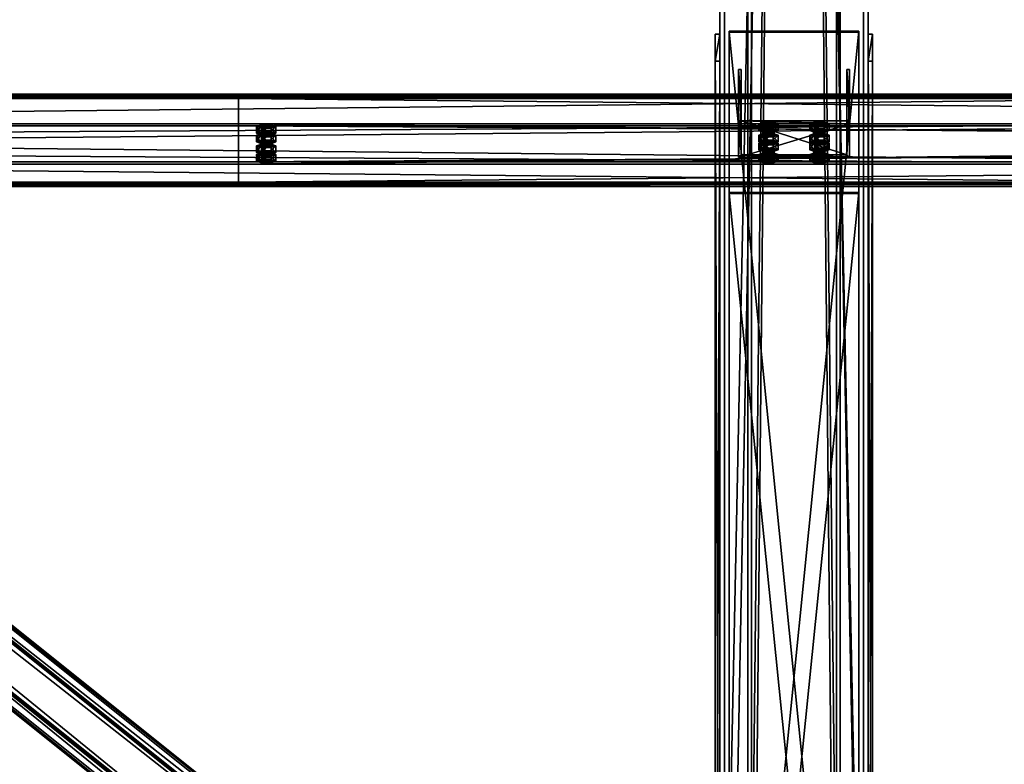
# Model space of a CAD drawing. Header units: millimetres. Extents: x -333 to 67333, y -930 to 39730.
# Tile 300 of 656: x 15864 to 16927, y 789 to 1593. Entities that reach past the tile are written whole.
import ezdxf

# ---------------------------------------------------------------- set-up
doc = ezdxf.new("R2010")
doc.units = ezdxf.units.MM
for name, color, linetype in [('13', 7, 'Continuous'), ('5', 7, 'Continuous'), ('6', 7, 'Continuous'), ('7', 7, 'Continuous'), ('8', 7, 'Continuous'), ('95', 7, 'Continuous')]:
    doc.layers.add(name, color=color, linetype=linetype)

msp = doc.modelspace()

# ---------------------------------------------------------------- meshes
at = {"layer": '13', "color": 30}
mesh = msp.add_polyface(dxfattribs=at)
corners = [(17300, 1509.5, 3753.1), (17300, 1437.1, 3737.8), (10500, 1437.1, 3737.8), (10500, 1509.5, 3753.1), (17300, 1478.3, 3544.1), (10500, 1478.3, 3544.1), (17300, 1417.6, 3531.2), (10500, 1417.6, 3531.2), (17300, 1414.9, 3543.9), (10500, 1414.9, 3543.9), (17300, 1413, 3543.5), (10500, 1413, 3543.5), (17300, 1416.1, 3528.8), (10500, 1416.1, 3528.8), (17300, 1480.7, 3542.5), (10500, 1480.7, 3542.5), (17300, 1439.5, 3736.2), (10500, 1439.5, 3736.2), (17300, 1508, 3750.8), (10500, 1508, 3750.8), (17300, 1510.7, 3738.1), (10500, 1510.7, 3738.1), (17300, 1512.6, 3738.5), (10500, 1512.6, 3738.5)]
mesh.append_faces([[corners[k] for k in face] for face in [(0, 2, 3, 3), (1, 5, 2, 2), (4, 7, 5, 5), (6, 9, 7, 7), (8, 11, 9, 9), (10, 13, 11, 11), (12, 15, 13, 13), (14, 17, 15, 15), (16, 19, 17, 17), (18, 21, 19, 19), (20, 23, 21, 21), (22, 3, 23, 23), (8, 12, 10, 10), (20, 0, 22, 22), (3, 21, 23, 23), (11, 7, 9, 9)]], dxfattribs={"vtx0": -1, "color": 30})
mesh.append_faces([[corners[k] for k in face] for face in [(1, 16, 4, 4), (16, 0, 18, 18), (18, 0, 20, 20), (14, 4, 16, 16), (21, 3, 19, 19), (2, 19, 3, 3), (19, 2, 17, 17), (15, 5, 13, 13), (13, 7, 11, 11)]], dxfattribs={"vtx0": -1, "vtx1": -1, "color": 30})
mesh.append_faces([[corners[k] for k in face] for face in [(12, 8, 6, 6), (16, 1, 0, 0), (6, 14, 12, 12), (14, 6, 4, 4), (17, 2, 5, 5), (5, 15, 17, 17), (13, 5, 7, 7)]], dxfattribs={"vtx0": -1, "vtx2": -1, "vtx3": -1, "color": 30})
mesh.append_faces([[corners[k] for k in face] for face in [(0, 1, 2, 2), (1, 4, 5, 5), (4, 6, 7, 7), (6, 8, 9, 9), (8, 10, 11, 11), (10, 12, 13, 13), (12, 14, 15, 15), (14, 16, 17, 17), (16, 18, 19, 19), (18, 20, 21, 21), (20, 22, 23, 23), (22, 0, 3, 3)]], dxfattribs={"vtx2": -1, "vtx3": -1, "color": 30})
mesh = msp.add_polyface(dxfattribs=at)
corners = [(22900, 1509.5, 3753.1), (22900, 1437.1, 3737.8), (16100, 1437.1, 3737.8), (16100, 1509.5, 3753.1), (22900, 1478.3, 3544.1), (16100, 1478.3, 3544.1), (22900, 1417.6, 3531.2), (16100, 1417.6, 3531.2), (22900, 1414.9, 3543.9), (16100, 1414.9, 3543.9), (22900, 1413, 3543.5), (16100, 1413, 3543.5), (22900, 1416.1, 3528.8), (16100, 1416.1, 3528.8), (22900, 1480.7, 3542.5), (16100, 1480.7, 3542.5), (22900, 1439.5, 3736.2), (16100, 1439.5, 3736.2), (22900, 1508, 3750.8), (16100, 1508, 3750.8), (22900, 1510.7, 3738.1), (16100, 1510.7, 3738.1), (22900, 1512.6, 3738.5), (16100, 1512.6, 3738.5)]
mesh.append_faces([[corners[k] for k in face] for face in [(0, 2, 3, 3), (1, 5, 2, 2), (4, 7, 5, 5), (6, 9, 7, 7), (8, 11, 9, 9), (10, 13, 11, 11), (12, 15, 13, 13), (14, 17, 15, 15), (16, 19, 17, 17), (18, 21, 19, 19), (20, 23, 21, 21), (22, 3, 23, 23), (8, 12, 10, 10), (20, 0, 22, 22), (3, 21, 23, 23), (11, 7, 9, 9)]], dxfattribs={"vtx0": -1, "color": 30})
mesh.append_faces([[corners[k] for k in face] for face in [(1, 16, 4, 4), (16, 0, 18, 18), (18, 0, 20, 20), (14, 4, 16, 16), (21, 3, 19, 19), (2, 19, 3, 3), (19, 2, 17, 17), (15, 5, 13, 13), (13, 7, 11, 11)]], dxfattribs={"vtx0": -1, "vtx1": -1, "color": 30})
mesh.append_faces([[corners[k] for k in face] for face in [(12, 8, 6, 6), (16, 1, 0, 0), (6, 14, 12, 12), (14, 6, 4, 4), (17, 2, 5, 5), (5, 15, 17, 17), (13, 5, 7, 7)]], dxfattribs={"vtx0": -1, "vtx2": -1, "vtx3": -1, "color": 30})
mesh.append_faces([[corners[k] for k in face] for face in [(0, 1, 2, 2), (1, 4, 5, 5), (4, 6, 7, 7), (6, 8, 9, 9), (8, 10, 11, 11), (10, 12, 13, 13), (12, 14, 15, 15), (14, 16, 17, 17), (16, 18, 19, 19), (18, 20, 21, 21), (20, 22, 23, 23), (22, 0, 3, 3)]], dxfattribs={"vtx2": -1, "vtx3": -1, "color": 30})
at = {"layer": '5', "color": 131}
mesh = msp.add_polyface(dxfattribs=at)
corners = [(16746, 185.3, 2984), (16654, 185.3, 2984), (16654, 9385, 2984), (16746, 9385, 2984), (16654, 185.3, 3076), (16654, 9385, 3076), (16746, 185.3, 3076), (16746, 9385, 3076), (16750, 185.3, 2980), (16750, 185.3, 3080), (16750, 9385, 3080), (16750, 9385, 2980), (16650, 185.3, 3080), (16650, 9385, 3080), (16650, 185.3, 2980), (16650, 9385, 2980)]
mesh.append_faces([[corners[k] for k in face] for face in [(0, 2, 3, 3), (1, 5, 2, 2), (4, 7, 5, 5), (6, 3, 7, 7), (8, 10, 11, 11), (9, 13, 10, 10), (12, 15, 13, 13), (14, 11, 15, 15)]], dxfattribs={"vtx0": -1, "color": 131})
mesh.append_faces([[corners[k] for k in face] for face in [(9, 6, 12, 12), (6, 8, 0, 0), (0, 8, 1, 1), (12, 4, 14, 14), (4, 12, 6, 6), (14, 1, 8, 8), (11, 3, 15, 15), (3, 10, 7, 7), (7, 10, 5, 5), (15, 2, 13, 13), (2, 15, 3, 3), (13, 5, 10, 10)]], dxfattribs={"vtx0": -1, "vtx1": -1, "color": 131})
mesh.append_faces([[corners[k] for k in face] for face in [(6, 9, 8, 8), (14, 4, 1, 1), (3, 11, 10, 10), (13, 2, 5, 5)]], dxfattribs={"vtx0": -1, "vtx2": -1, "vtx3": -1, "color": 131})
mesh.append_faces([[corners[k] for k in face] for face in [(0, 1, 2, 2), (1, 4, 5, 5), (4, 6, 7, 7), (6, 0, 3, 3), (8, 9, 10, 10), (9, 12, 13, 13), (12, 14, 15, 15), (14, 8, 11, 11)]], dxfattribs={"vtx2": -1, "vtx3": -1, "color": 131})
at = {"layer": '6', "color": 2}
mesh = msp.add_polyface(dxfattribs=at)
corners = [(16625, 7914.8, 4751.7), (16775, 7914.8, 4751.7), (16775, 175.3, 3106.7), (16625, 175.3, 3106.7), (16775, 7883.6, 4898.4), (16775, 25.3, 3228.1), (16625, 7883.6, 4898.4), (16625, 25.3, 3228.1), (16620, 7915.8, 4746.8), (16620, 7882.6, 4903.3), (16620, 20.3, 3232.2), (16620, 180.3, 3102.6), (16780, 7882.6, 4903.3), (16780, 20.3, 3232.2), (16780, 7915.8, 4746.8), (16780, 180.3, 3102.6)]
mesh.append_faces([[corners[k] for k in face] for face in [(0, 2, 3, 3), (1, 5, 2, 2), (4, 7, 5, 5), (6, 3, 7, 7), (8, 10, 11, 11), (9, 13, 10, 10), (12, 15, 13, 13), (14, 11, 15, 15)]], dxfattribs={"vtx0": -1, "color": 2})
mesh.append_faces([[corners[k] for k in face] for face in [(9, 6, 12, 12), (6, 8, 0, 0), (0, 8, 1, 1), (12, 4, 14, 14), (4, 12, 6, 6), (14, 1, 8, 8), (11, 3, 15, 15), (3, 10, 7, 7), (7, 10, 5, 5), (15, 2, 13, 13), (2, 15, 3, 3), (13, 5, 10, 10)]], dxfattribs={"vtx0": -1, "vtx1": -1, "color": 2})
mesh.append_faces([[corners[k] for k in face] for face in [(6, 9, 8, 8), (14, 4, 1, 1), (3, 11, 10, 10), (13, 2, 5, 5)]], dxfattribs={"vtx0": -1, "vtx2": -1, "vtx3": -1, "color": 2})
mesh.append_faces([[corners[k] for k in face] for face in [(0, 1, 2, 2), (1, 4, 5, 5), (4, 6, 7, 7), (6, 0, 3, 3), (8, 9, 10, 10), (9, 12, 13, 13), (12, 14, 15, 15), (14, 8, 11, 11)]], dxfattribs={"vtx2": -1, "vtx3": -1, "color": 2})
at = {"layer": '7', "color": 6}
mesh = msp.add_polyface(dxfattribs=at)
corners = [(16620, 1548.3, 3546.7), (16620, 30.3, 3224.1), (16615, 30.3, 3224.1), (16615, 1548.3, 3546.7), (16620, 30.3, 2985), (16615, 30.3, 2985), (16620, 170.3, 2985), (16615, 170.3, 2985), (16620, 170.3, 3102.6), (16615, 170.3, 3102.6), (16620, 178.2, 3112.4), (16615, 178.2, 3112.4), (16620, 1577.4, 3409.8), (16615, 1577.4, 3409.8)]
mesh.append_faces([[corners[k] for k in face] for face in [(0, 2, 3, 3), (1, 5, 2, 2), (4, 7, 5, 5), (6, 9, 7, 7), (8, 11, 9, 9), (10, 13, 11, 11), (12, 3, 13, 13), (1, 6, 4, 4), (10, 0, 12, 12), (3, 11, 13, 13), (7, 2, 5, 5)]], dxfattribs={"vtx0": -1, "color": 6})
mesh.append_faces([[corners[k] for k in face] for face in [(6, 1, 8, 8), (8, 1, 10, 10), (11, 2, 9, 9), (9, 2, 7, 7)]], dxfattribs={"vtx0": -1, "vtx1": -1, "color": 6})
mesh.append_faces([[corners[k] for k in face] for face in [(10, 1, 0, 0), (11, 3, 2, 2)]], dxfattribs={"vtx0": -1, "vtx2": -1, "vtx3": -1, "color": 6})
mesh.append_faces([[corners[k] for k in face] for face in [(0, 1, 2, 2), (1, 4, 5, 5), (4, 6, 7, 7), (6, 8, 9, 9), (8, 10, 11, 11), (10, 12, 13, 13), (12, 0, 3, 3)]], dxfattribs={"vtx2": -1, "vtx3": -1, "color": 6})
mesh = msp.add_polyface(dxfattribs=at)
corners = [(16770, 184.3, 3103.4), (16630, 184.3, 3103.4), (16630, 1579.5, 3400), (16770, 1579.5, 3400), (16630, 185.3, 3098.6), (16630, 1580.5, 3395.1), (16770, 185.3, 3098.6), (16770, 1580.5, 3395.1)]
mesh.append_faces([[corners[k] for k in face] for face in [(0, 2, 3, 3), (1, 5, 2, 2), (4, 7, 5, 5), (6, 3, 7, 7), (1, 6, 4, 4), (3, 5, 7, 7)]], dxfattribs={"vtx0": -1, "color": 6})
mesh.append_faces([[corners[k] for k in face] for face in [(0, 1, 2, 2), (1, 4, 5, 5), (4, 6, 7, 7), (6, 0, 3, 3), (1, 0, 6, 6), (3, 2, 5, 5)]], dxfattribs={"vtx2": -1, "vtx3": -1, "color": 6})
mesh = msp.add_polyface(dxfattribs=at)
corners = [(16785, 1548.3, 3546.7), (16785, 30.3, 3224.1), (16780, 30.3, 3224.1), (16780, 1548.3, 3546.7), (16785, 30.3, 2985), (16780, 30.3, 2985), (16785, 170.3, 2985), (16780, 170.3, 2985), (16785, 170.3, 3102.6), (16780, 170.3, 3102.6), (16785, 178.2, 3112.4), (16780, 178.2, 3112.4), (16785, 1577.4, 3409.8), (16780, 1577.4, 3409.8)]
mesh.append_faces([[corners[k] for k in face] for face in [(0, 2, 3, 3), (1, 5, 2, 2), (4, 7, 5, 5), (6, 9, 7, 7), (8, 11, 9, 9), (10, 13, 11, 11), (12, 3, 13, 13), (1, 6, 4, 4), (10, 0, 12, 12), (3, 11, 13, 13), (7, 2, 5, 5)]], dxfattribs={"vtx0": -1, "color": 6})
mesh.append_faces([[corners[k] for k in face] for face in [(6, 1, 8, 8), (8, 1, 10, 10), (11, 2, 9, 9), (9, 2, 7, 7)]], dxfattribs={"vtx0": -1, "vtx1": -1, "color": 6})
mesh.append_faces([[corners[k] for k in face] for face in [(10, 1, 0, 0), (11, 3, 2, 2)]], dxfattribs={"vtx0": -1, "vtx2": -1, "vtx3": -1, "color": 6})
mesh.append_faces([[corners[k] for k in face] for face in [(0, 1, 2, 2), (1, 4, 5, 5), (4, 6, 7, 7), (6, 8, 9, 9), (8, 10, 11, 11), (10, 12, 13, 13), (12, 0, 3, 3)]], dxfattribs={"vtx2": -1, "vtx3": -1, "color": 6})
mesh = msp.add_polyface(dxfattribs=at)
corners = [(16640, 1444.3, 3713.7), (16760, 1444.3, 3713.7), (16760, 1480.7, 3542.5), (16640, 1480.7, 3542.5), (16760, 1503, 3726.2), (16760, 1539.3, 3555), (16757, 1503, 3726.2), (16757, 1539.3, 3555), (16757, 1447.2, 3714.3), (16757, 1483.6, 3543.2), (16643, 1447.2, 3714.3), (16643, 1483.6, 3543.2), (16643, 1503, 3726.2), (16643, 1539.3, 3555), (16640, 1503, 3726.2), (16640, 1539.3, 3555)]
mesh.append_faces([[corners[k] for k in face] for face in [(0, 2, 3, 3), (1, 5, 2, 2), (4, 7, 5, 5), (6, 9, 7, 7), (8, 11, 9, 9), (10, 13, 11, 11), (12, 15, 13, 13), (14, 3, 15, 15), (12, 0, 14, 14), (7, 2, 5, 5)]], dxfattribs={"vtx0": -1, "color": 6})
mesh.append_faces([[corners[k] for k in face] for face in [(1, 8, 4, 4), (8, 0, 10, 10), (10, 0, 12, 12), (3, 11, 15, 15), (11, 2, 9, 9), (9, 2, 7, 7)]], dxfattribs={"vtx0": -1, "vtx1": -1, "color": 6})
mesh.append_faces([[corners[k] for k in face] for face in [(8, 1, 0, 0), (11, 3, 2, 2)]], dxfattribs={"vtx0": -1, "vtx2": -1, "vtx3": -1, "color": 6})
mesh.append_faces([[corners[k] for k in face] for face in [(6, 4, 8, 8), (13, 15, 11, 11)]], dxfattribs={"vtx1": -1, "color": 6})
mesh.append_faces([[corners[k] for k in face] for face in [(0, 1, 2, 2), (1, 4, 5, 5), (4, 6, 7, 7), (6, 8, 9, 9), (8, 10, 11, 11), (10, 12, 13, 13), (12, 14, 15, 15), (14, 0, 3, 3)]], dxfattribs={"vtx2": -1, "vtx3": -1, "color": 6})
mesh = msp.add_polyface(dxfattribs=at)
corners = [(16770, 19.3, 3237.1), (16630, 19.3, 3237.1), (16630, 1405.3, 3531.7), (16770, 1405.3, 3531.7), (16630, 20.3, 3232.2), (16630, 1406.3, 3526.8), (16770, 20.3, 3232.2), (16770, 1406.3, 3526.8)]
mesh.append_faces([[corners[k] for k in face] for face in [(0, 2, 3, 3), (1, 5, 2, 2), (4, 7, 5, 5), (6, 3, 7, 7), (1, 6, 4, 4), (3, 5, 7, 7)]], dxfattribs={"vtx0": -1, "color": 6})
mesh.append_faces([[corners[k] for k in face] for face in [(0, 1, 2, 2), (1, 4, 5, 5), (4, 6, 7, 7), (6, 0, 3, 3), (1, 0, 6, 6), (3, 2, 5, 5)]], dxfattribs={"vtx2": -1, "vtx3": -1, "color": 6})
at = {"layer": '8', "color": 253}
mesh = msp.add_polyface(dxfattribs=at)
corners = [(16527.9, 397.1, 3192.6), (16493.8, 356.2, 3183.9), (11406.7, 4423.3, 4048.4), (11440.9, 4464.2, 4057.1), (16493.8, 340.8, 3256.3), (11406.7, 4407.9, 4120.8), (16527.9, 381.7, 3265), (11440.9, 4448.8, 4129.5), (16529.8, 399.9, 3190.2), (16529.8, 383.3, 3268.4), (11442.8, 4450.5, 4132.9), (11442.8, 4467.1, 4054.7), (16491.9, 337.9, 3258.8), (11404.8, 4405, 4123.2), (16491.9, 354.5, 3180.5), (11404.8, 4421.6, 4045)]
mesh.append_faces([[corners[k] for k in face] for face in [(0, 2, 3, 3), (1, 5, 2, 2), (4, 7, 5, 5), (6, 3, 7, 7), (8, 10, 11, 11), (9, 13, 10, 10), (12, 15, 13, 13), (14, 11, 15, 15)]], dxfattribs={"vtx0": -1, "color": 253})
mesh.append_faces([[corners[k] for k in face] for face in [(9, 6, 12, 12), (6, 8, 0, 0), (0, 8, 1, 1), (12, 4, 14, 14), (4, 12, 6, 6), (14, 1, 8, 8), (3, 10, 7, 7), (7, 10, 5, 5), (15, 2, 13, 13)]], dxfattribs={"vtx0": -1, "vtx1": -1, "color": 253})
mesh.append_faces([[corners[k] for k in face] for face in [(6, 9, 8, 8), (14, 4, 1, 1), (11, 3, 2, 2), (3, 11, 10, 10), (5, 10, 13, 13), (2, 15, 11, 11), (13, 2, 5, 5)]], dxfattribs={"vtx0": -1, "vtx2": -1, "vtx3": -1, "color": 253})
mesh.append_faces([[corners[k] for k in face] for face in [(0, 1, 2, 2), (1, 4, 5, 5), (4, 6, 7, 7), (6, 0, 3, 3), (8, 9, 10, 10), (9, 12, 13, 13), (12, 14, 15, 15), (14, 8, 11, 11)]], dxfattribs={"vtx2": -1, "vtx3": -1, "color": 253})
mesh = msp.add_polyface(dxfattribs=at)
corners = [(16906.2, 356.2, 3183.9), (16872.1, 397.1, 3192.6), (21959.1, 4464.2, 4057.1), (21993.3, 4423.3, 4048.4), (16872.1, 381.7, 3265), (21959.1, 4448.8, 4129.5), (16906.2, 340.8, 3256.3), (21993.3, 4407.9, 4120.8), (16908.1, 354.5, 3180.5), (16908.1, 337.9, 3258.8), (21995.2, 4405, 4123.2), (21995.2, 4421.6, 4045), (16870.2, 383.3, 3268.4), (21957.2, 4450.5, 4132.9), (16870.2, 399.9, 3190.2), (21957.2, 4467.1, 4054.7)]
mesh.append_faces([[corners[k] for k in face] for face in [(0, 2, 3, 3), (1, 5, 2, 2), (4, 7, 5, 5), (6, 3, 7, 7), (8, 10, 11, 11), (9, 13, 10, 10), (12, 15, 13, 13), (14, 11, 15, 15)]], dxfattribs={"vtx0": -1, "color": 253})
mesh.append_faces([[corners[k] for k in face] for face in [(6, 8, 0, 0), (0, 8, 1, 1), (12, 4, 14, 14), (11, 3, 15, 15), (3, 10, 7, 7), (7, 10, 5, 5), (15, 2, 13, 13), (2, 15, 3, 3), (13, 5, 10, 10)]], dxfattribs={"vtx0": -1, "vtx1": -1, "color": 253})
mesh.append_faces([[corners[k] for k in face] for face in [(9, 6, 4, 4), (6, 9, 8, 8), (1, 8, 14, 14), (4, 12, 9, 9), (14, 4, 1, 1), (3, 11, 10, 10), (13, 2, 5, 5)]], dxfattribs={"vtx0": -1, "vtx2": -1, "vtx3": -1, "color": 253})
mesh.append_faces([[corners[k] for k in face] for face in [(0, 1, 2, 2), (1, 4, 5, 5), (4, 6, 7, 7), (6, 0, 3, 3), (8, 9, 10, 10), (9, 12, 13, 13), (12, 14, 15, 15), (14, 8, 11, 11)]], dxfattribs={"vtx2": -1, "vtx3": -1, "color": 253})
at = {"layer": '95', "color": 20}
mesh = msp.add_polyface(dxfattribs=at)
corners = [(16124, 1447.5, 3688.8), (16124.8, 1448.1, 3685.9), (16124.8, 1450.1, 3686.3), (16124, 1449.5, 3689.3), (16127, 1448.6, 3683.8), (16127, 1450.5, 3684.2), (16130, 1448.8, 3683), (16130, 1450.7, 3683.4), (16133, 1448.6, 3683.8), (16133, 1450.5, 3684.2), (16135.2, 1448.1, 3685.9), (16135.2, 1450.1, 3686.3), (16136, 1447.5, 3688.8), (16136, 1449.5, 3689.3), (16135.2, 1446.9, 3691.8), (16135.2, 1448.8, 3692.2), (16133, 1446.4, 3693.9), (16133, 1448.4, 3694.3), (16130, 1446.3, 3694.7), (16130, 1448.2, 3695.1), (16127, 1446.4, 3693.9), (16127, 1448.4, 3694.3), (16124.8, 1446.9, 3691.8), (16124.8, 1448.8, 3692.2), (16119.6, 1449.5, 3689.3), (16124.8, 1451.3, 3680.5), (16124.8, 1458.7, 3682), (16119.6, 1456.8, 3690.8), (16135.2, 1451.3, 3680.5), (16135.2, 1458.7, 3682), (16140.4, 1449.5, 3689.3), (16140.4, 1456.8, 3690.8), (16135.2, 1447.6, 3698.1), (16135.2, 1454.9, 3699.6), (16124.8, 1447.6, 3698.1), (16124.8, 1454.9, 3699.6), (16119.6, 1440.2, 3687.3), (16124.8, 1442, 3678.5), (16124.8, 1449.4, 3680), (16119.6, 1447.5, 3688.8), (16135.2, 1442, 3678.5), (16135.2, 1449.4, 3680), (16140.4, 1440.2, 3687.3), (16140.4, 1447.5, 3688.8), (16135.2, 1438.3, 3696.1), (16135.2, 1445.6, 3697.7), (16124.8, 1438.3, 3696.1), (16124.8, 1445.6, 3697.7), (16124, 1468.3, 3591), (16124.8, 1468.9, 3588.1), (16124.8, 1470.9, 3588.5), (16124, 1470.3, 3591.4), (16127, 1469.4, 3585.9), (16127, 1471.3, 3586.4), (16130, 1469.5, 3585.2), (16130, 1471.5, 3585.6), (16133, 1469.4, 3585.9), (16133, 1471.3, 3586.4), (16135.2, 1468.9, 3588.1), (16135.2, 1470.9, 3588.5), (16136, 1468.3, 3591), (16136, 1470.3, 3591.4), (16135.2, 1467.7, 3594), (16135.2, 1469.6, 3594.4), (16133, 1467.2, 3596.1), (16133, 1469.2, 3596.5), (16130, 1467.1, 3596.9), (16130, 1469, 3597.3), (16127, 1467.2, 3596.1), (16127, 1469.2, 3596.5), (16124.8, 1467.7, 3594), (16124.8, 1469.6, 3594.4), (16119.6, 1470.3, 3591.4), (16124.8, 1472.1, 3582.6), (16124.8, 1479.5, 3584.2), (16119.6, 1477.6, 3593), (16135.2, 1472.1, 3582.6), (16135.2, 1479.5, 3584.2), (16140.4, 1470.3, 3591.4), (16140.4, 1477.6, 3593), (16135.2, 1468.4, 3600.3), (16135.2, 1475.7, 3601.8), (16124.8, 1468.4, 3600.3), (16124.8, 1475.7, 3601.8), (16119.6, 1461, 3589.5), (16124.8, 1462.8, 3580.7), (16124.8, 1470.2, 3582.2), (16119.6, 1468.3, 3591), (16135.2, 1462.8, 3580.7), (16135.2, 1470.2, 3582.2), (16140.4, 1461, 3589.5), (16140.4, 1468.3, 3591), (16135.2, 1459.1, 3598.3), (16135.2, 1466.4, 3599.8), (16124.8, 1459.1, 3598.3), (16124.8, 1466.4, 3599.8)]
mesh.append_faces([[corners[k] for k in face] for face in [(0, 2, 3, 3), (1, 5, 2, 2), (4, 7, 5, 5), (6, 9, 7, 7), (8, 11, 9, 9), (10, 13, 11, 11), (12, 15, 13, 13), (14, 17, 15, 15), (16, 19, 17, 17), (18, 21, 19, 19), (20, 23, 21, 21), (22, 3, 23, 23), (6, 10, 8, 8), (18, 22, 20, 20), (23, 19, 21, 21), (11, 7, 9, 9), (24, 26, 27, 27), (25, 29, 26, 26), (28, 31, 29, 29), (30, 33, 31, 31), (32, 35, 33, 33), (34, 27, 35, 35), (25, 30, 28, 28), (32, 24, 34, 34), (27, 33, 35, 35), (31, 26, 29, 29), (36, 38, 39, 39), (37, 41, 38, 38), (40, 43, 41, 41), (42, 45, 43, 43), (44, 47, 45, 45), (46, 39, 47, 47), (37, 42, 40, 40), (44, 36, 46, 46), (39, 45, 47, 47), (43, 38, 41, 41), (48, 50, 51, 51), (49, 53, 50, 50), (52, 55, 53, 53), (54, 57, 55, 55), (56, 59, 57, 57), (58, 61, 59, 59), (60, 63, 61, 61), (62, 65, 63, 63), (64, 67, 65, 65), (66, 69, 67, 67), (68, 71, 69, 69), (70, 51, 71, 71), (54, 58, 56, 56), (66, 70, 68, 68), (71, 67, 69, 69), (59, 55, 57, 57), (72, 74, 75, 75), (73, 77, 74, 74), (76, 79, 77, 77), (78, 81, 79, 79), (80, 83, 81, 81), (82, 75, 83, 83), (73, 78, 76, 76), (80, 72, 82, 82), (75, 81, 83, 83), (79, 74, 77, 77), (84, 86, 87, 87), (85, 89, 86, 86), (88, 91, 89, 89), (90, 93, 91, 91), (92, 95, 93, 93), (94, 87, 95, 95), (85, 90, 88, 88), (92, 84, 94, 94), (87, 93, 95, 95), (91, 86, 89, 89)]], dxfattribs={"vtx0": -1, "color": 20})
mesh.append_faces([[corners[k] for k in face] for face in [(10, 4, 12, 12), (12, 1, 14, 14), (14, 0, 16, 16), (16, 22, 18, 18), (19, 23, 17, 17), (17, 3, 15, 15), (15, 2, 13, 13), (13, 5, 11, 11), (30, 24, 32, 32), (33, 27, 31, 31), (42, 36, 44, 44), (45, 39, 43, 43), (58, 52, 60, 60), (60, 49, 62, 62), (62, 48, 64, 64), (64, 70, 66, 66), (67, 71, 65, 65), (65, 51, 63, 63), (63, 50, 61, 61), (61, 53, 59, 59), (78, 72, 80, 80), (81, 75, 79, 79), (90, 84, 92, 92), (93, 87, 91, 91)]], dxfattribs={"vtx0": -1, "vtx1": -1, "color": 20})
mesh.append_faces([[corners[k] for k in face] for face in [(10, 6, 4, 4), (12, 4, 1, 1), (14, 1, 0, 0), (16, 0, 22, 22), (17, 23, 3, 3), (15, 3, 2, 2), (13, 2, 5, 5), (11, 5, 7, 7), (30, 25, 24, 24), (31, 27, 26, 26), (42, 37, 36, 36), (43, 39, 38, 38), (58, 54, 52, 52), (60, 52, 49, 49), (62, 49, 48, 48), (64, 48, 70, 70), (65, 71, 51, 51), (63, 51, 50, 50), (61, 50, 53, 53), (59, 53, 55, 55), (78, 73, 72, 72), (79, 75, 74, 74), (90, 85, 84, 84), (91, 87, 86, 86)]], dxfattribs={"vtx0": -1, "vtx2": -1, "vtx3": -1, "color": 20})
mesh.append_faces([[corners[k] for k in face] for face in [(0, 1, 2, 2), (1, 4, 5, 5), (4, 6, 7, 7), (6, 8, 9, 9), (8, 10, 11, 11), (10, 12, 13, 13), (12, 14, 15, 15), (14, 16, 17, 17), (16, 18, 19, 19), (18, 20, 21, 21), (20, 22, 23, 23), (22, 0, 3, 3), (24, 25, 26, 26), (25, 28, 29, 29), (28, 30, 31, 31), (30, 32, 33, 33), (32, 34, 35, 35), (34, 24, 27, 27), (36, 37, 38, 38), (37, 40, 41, 41), (40, 42, 43, 43), (42, 44, 45, 45), (44, 46, 47, 47), (46, 36, 39, 39), (48, 49, 50, 50), (49, 52, 53, 53), (52, 54, 55, 55), (54, 56, 57, 57), (56, 58, 59, 59), (58, 60, 61, 61), (60, 62, 63, 63), (62, 64, 65, 65), (64, 66, 67, 67), (66, 68, 69, 69), (68, 70, 71, 71), (70, 48, 51, 51), (72, 73, 74, 74), (73, 76, 77, 77), (76, 78, 79, 79), (78, 80, 81, 81), (80, 82, 83, 83), (82, 72, 75, 75), (84, 85, 86, 86), (85, 88, 89, 89), (88, 90, 91, 91), (90, 92, 93, 93), (92, 94, 95, 95), (94, 84, 87, 87)]], dxfattribs={"vtx2": -1, "vtx3": -1, "color": 20})
mesh = msp.add_polyface(dxfattribs=at)
corners = [(16666.5, 1468.3, 3591), (16667.3, 1473.8, 3589.1), (16666.5, 1473.2, 3592.1), (16667.3, 1468.9, 3588.1), (16669.5, 1469.4, 3585.9), (16669.5, 1474.3, 3587), (16672.5, 1469.5, 3585.2), (16672.5, 1474.4, 3586.2), (16675.5, 1469.4, 3585.9), (16675.5, 1474.3, 3587), (16677.7, 1468.9, 3588.1), (16677.7, 1473.8, 3589.1), (16678.5, 1473.2, 3592.1), (16678.5, 1468.3, 3591), (16677.7, 1472.6, 3595), (16667.3, 1467.7, 3594), (16667.3, 1472.6, 3595), (16669.5, 1472.1, 3597.2), (16675.5, 1472.1, 3597.2), (16672.5, 1471.9, 3597.9), (16662.1, 1473.2, 3592.1), (16667.3, 1475.1, 3583.3), (16667.3, 1482.4, 3584.8), (16662.1, 1480.5, 3593.6), (16677.7, 1475.1, 3583.3), (16677.7, 1482.4, 3584.8), (16682.9, 1473.2, 3592.1), (16682.9, 1480.5, 3593.6), (16677.7, 1471.3, 3600.9), (16677.7, 1478.7, 3602.4), (16667.3, 1471.3, 3600.9), (16667.3, 1478.7, 3602.4)]
mesh.append_faces([[corners[k] for k in face] for face in [(0, 1, 2, 2), (3, 5, 1, 1), (4, 7, 5, 5), (6, 9, 7, 7), (8, 11, 9, 9), (10, 12, 11, 11), (13, 14, 12, 12), (15, 2, 16, 16), (17, 18, 19, 19), (9, 5, 7, 7), (20, 22, 23, 23), (21, 25, 22, 22), (24, 27, 25, 25), (26, 29, 27, 27), (28, 31, 29, 29), (30, 23, 31, 31), (21, 26, 24, 24), (28, 20, 30, 30), (23, 29, 31, 31), (27, 22, 25, 25)]], dxfattribs={"vtx0": -1, "color": 20})
mesh.append_faces([[corners[k] for k in face] for face in [(18, 16, 14, 14), (14, 2, 12, 12), (12, 1, 11, 11), (11, 5, 9, 9), (26, 20, 28, 28), (29, 23, 27, 27)]], dxfattribs={"vtx0": -1, "vtx1": -1, "color": 20})
mesh.append_faces([[corners[k] for k in face] for face in [(18, 17, 16, 16), (14, 16, 2, 2), (12, 2, 1, 1), (11, 1, 5, 5), (26, 21, 20, 20), (27, 23, 22, 22)]], dxfattribs={"vtx0": -1, "vtx2": -1, "vtx3": -1, "color": 20})
mesh.append_faces([[corners[k] for k in face] for face in [(3, 4, 5, 5), (4, 6, 7, 7), (6, 8, 9, 9), (8, 10, 11, 11), (20, 21, 22, 22), (21, 24, 25, 25), (24, 26, 27, 27), (26, 28, 29, 29), (28, 30, 31, 31), (30, 20, 23, 23)]], dxfattribs={"vtx2": -1, "vtx3": -1, "color": 20})
mesh = msp.add_polyface(dxfattribs=at)
corners = [(16721.5, 1468.3, 3591), (16722.3, 1473.8, 3589.1), (16721.5, 1473.2, 3592.1), (16722.3, 1468.9, 3588.1), (16724.5, 1469.4, 3585.9), (16724.5, 1474.3, 3587), (16727.5, 1469.5, 3585.2), (16727.5, 1474.4, 3586.2), (16730.5, 1469.4, 3585.9), (16730.5, 1474.3, 3587), (16732.7, 1468.9, 3588.1), (16732.7, 1473.8, 3589.1), (16733.5, 1473.2, 3592.1), (16733.5, 1468.3, 3591), (16732.7, 1472.6, 3595), (16722.3, 1467.7, 3594), (16722.3, 1472.6, 3595), (16724.5, 1472.1, 3597.2), (16730.5, 1472.1, 3597.2), (16727.5, 1471.9, 3597.9), (16717.1, 1473.2, 3592.1), (16722.3, 1475.1, 3583.3), (16722.3, 1482.4, 3584.8), (16717.1, 1480.5, 3593.6), (16732.7, 1475.1, 3583.3), (16732.7, 1482.4, 3584.8), (16737.9, 1473.2, 3592.1), (16737.9, 1480.5, 3593.6), (16732.7, 1471.3, 3600.9), (16732.7, 1478.7, 3602.4), (16722.3, 1471.3, 3600.9), (16722.3, 1478.7, 3602.4)]
mesh.append_faces([[corners[k] for k in face] for face in [(0, 1, 2, 2), (3, 5, 1, 1), (4, 7, 5, 5), (6, 9, 7, 7), (8, 11, 9, 9), (10, 12, 11, 11), (13, 14, 12, 12), (15, 2, 16, 16), (17, 18, 19, 19), (9, 5, 7, 7), (20, 22, 23, 23), (21, 25, 22, 22), (24, 27, 25, 25), (26, 29, 27, 27), (28, 31, 29, 29), (30, 23, 31, 31), (21, 26, 24, 24), (28, 20, 30, 30), (23, 29, 31, 31), (27, 22, 25, 25)]], dxfattribs={"vtx0": -1, "color": 20})
mesh.append_faces([[corners[k] for k in face] for face in [(18, 16, 14, 14), (14, 2, 12, 12), (12, 1, 11, 11), (11, 5, 9, 9), (26, 20, 28, 28), (29, 23, 27, 27)]], dxfattribs={"vtx0": -1, "vtx1": -1, "color": 20})
mesh.append_faces([[corners[k] for k in face] for face in [(18, 17, 16, 16), (14, 16, 2, 2), (12, 2, 1, 1), (11, 1, 5, 5), (26, 21, 20, 20), (27, 23, 22, 22)]], dxfattribs={"vtx0": -1, "vtx2": -1, "vtx3": -1, "color": 20})
mesh.append_faces([[corners[k] for k in face] for face in [(3, 4, 5, 5), (4, 6, 7, 7), (6, 8, 9, 9), (8, 10, 11, 11), (20, 21, 22, 22), (21, 24, 25, 25), (24, 26, 27, 27), (26, 28, 29, 29), (28, 30, 31, 31), (30, 20, 23, 23)]], dxfattribs={"vtx2": -1, "vtx3": -1, "color": 20})
mesh = msp.add_polyface(dxfattribs=at)
corners = [(16682.9, 1459.7, 3691.4), (16662.1, 1459.7, 3691.4), (16667.3, 1461.6, 3682.6), (16677.7, 1461.6, 3682.6), (16666.5, 1468.3, 3591), (16667.3, 1468.9, 3588.1), (16667.3, 1473.8, 3589.1), (16677.7, 1468.9, 3588.1), (16678.5, 1468.3, 3591), (16678.5, 1473.2, 3592.1), (16677.7, 1467.7, 3594), (16677.7, 1472.6, 3595), (16675.5, 1467.2, 3596.1), (16675.5, 1472.1, 3597.2), (16672.5, 1467.1, 3596.9), (16672.5, 1471.9, 3597.9), (16669.5, 1467.2, 3596.1), (16669.5, 1472.1, 3597.2), (16667.3, 1467.7, 3594), (16667.3, 1472.6, 3595), (16666.5, 1473.2, 3592.1), (16669.5, 1469.4, 3585.9), (16675.5, 1469.4, 3585.9), (16672.5, 1469.5, 3585.2), (16662.1, 1461, 3589.5), (16667.3, 1462.8, 3580.7), (16667.3, 1470.2, 3582.2), (16662.1, 1468.3, 3591), (16677.7, 1462.8, 3580.7), (16677.7, 1470.2, 3582.2), (16682.9, 1461, 3589.5), (16682.9, 1468.3, 3591), (16677.7, 1459.1, 3598.3), (16677.7, 1466.4, 3599.8), (16667.3, 1459.1, 3598.3), (16667.3, 1466.4, 3599.8)]
mesh.append_faces([[corners[k] for k in face] for face in [(0, 2, 3, 3), (10, 13, 11, 11), (12, 15, 13, 13), (14, 17, 15, 15), (16, 19, 17, 17), (21, 22, 23, 23), (12, 16, 14, 14), (24, 26, 27, 27), (25, 29, 26, 26), (28, 31, 29, 29), (30, 33, 31, 31), (32, 35, 33, 33), (34, 27, 35, 35), (25, 30, 28, 28), (27, 33, 35, 35), (31, 26, 29, 29)]], dxfattribs={"vtx0": -1, "color": 20})
mesh.append_faces([[corners[k] for k in face] for face in [(22, 21, 7, 7), (7, 5, 8, 8), (8, 4, 10, 10), (10, 18, 12, 12), (33, 27, 31, 31)]], dxfattribs={"vtx0": -1, "vtx1": -1, "color": 20})
mesh.append_faces([[corners[k] for k in face] for face in [(0, 1, 2, 2), (7, 21, 5, 5), (8, 5, 4, 4), (10, 4, 18, 18), (12, 18, 16, 16), (30, 25, 24, 24), (31, 27, 26, 26)]], dxfattribs={"vtx0": -1, "vtx2": -1, "vtx3": -1, "color": 20})
mesh.append_faces([[corners[k] for k in face] for face in [(4, 5, 6, 6), (7, 8, 9, 9), (8, 10, 11, 11), (10, 12, 13, 13), (12, 14, 15, 15), (14, 16, 17, 17), (16, 18, 19, 19), (18, 4, 20, 20), (24, 25, 26, 26), (25, 28, 29, 29), (28, 30, 31, 31), (30, 32, 33, 33), (32, 34, 35, 35), (34, 24, 27, 27)]], dxfattribs={"vtx2": -1, "vtx3": -1, "color": 20})
mesh = msp.add_polyface(dxfattribs=at)
corners = [(16737.9, 1459.7, 3691.4), (16717.1, 1459.7, 3691.4), (16722.3, 1461.6, 3682.6), (16732.7, 1461.6, 3682.6), (16721.5, 1468.3, 3591), (16722.3, 1468.9, 3588.1), (16722.3, 1473.8, 3589.1), (16732.7, 1468.9, 3588.1), (16733.5, 1468.3, 3591), (16733.5, 1473.2, 3592.1), (16732.7, 1467.7, 3594), (16732.7, 1472.6, 3595), (16730.5, 1467.2, 3596.1), (16730.5, 1472.1, 3597.2), (16727.5, 1467.1, 3596.9), (16727.5, 1471.9, 3597.9), (16724.5, 1467.2, 3596.1), (16724.5, 1472.1, 3597.2), (16722.3, 1467.7, 3594), (16722.3, 1472.6, 3595), (16721.5, 1473.2, 3592.1), (16724.5, 1469.4, 3585.9), (16730.5, 1469.4, 3585.9), (16727.5, 1469.5, 3585.2), (16717.1, 1461, 3589.5), (16722.3, 1462.8, 3580.7), (16722.3, 1470.2, 3582.2), (16717.1, 1468.3, 3591), (16732.7, 1462.8, 3580.7), (16732.7, 1470.2, 3582.2), (16737.9, 1461, 3589.5), (16737.9, 1468.3, 3591), (16732.7, 1459.1, 3598.3), (16732.7, 1466.4, 3599.8), (16722.3, 1459.1, 3598.3), (16722.3, 1466.4, 3599.8)]
mesh.append_faces([[corners[k] for k in face] for face in [(0, 2, 3, 3), (10, 13, 11, 11), (12, 15, 13, 13), (14, 17, 15, 15), (16, 19, 17, 17), (21, 22, 23, 23), (12, 16, 14, 14), (24, 26, 27, 27), (25, 29, 26, 26), (28, 31, 29, 29), (30, 33, 31, 31), (32, 35, 33, 33), (34, 27, 35, 35), (25, 30, 28, 28), (27, 33, 35, 35), (31, 26, 29, 29)]], dxfattribs={"vtx0": -1, "color": 20})
mesh.append_faces([[corners[k] for k in face] for face in [(22, 21, 7, 7), (7, 5, 8, 8), (8, 4, 10, 10), (10, 18, 12, 12), (33, 27, 31, 31)]], dxfattribs={"vtx0": -1, "vtx1": -1, "color": 20})
mesh.append_faces([[corners[k] for k in face] for face in [(0, 1, 2, 2), (7, 21, 5, 5), (8, 5, 4, 4), (10, 4, 18, 18), (12, 18, 16, 16), (30, 25, 24, 24), (31, 27, 26, 26)]], dxfattribs={"vtx0": -1, "vtx2": -1, "vtx3": -1, "color": 20})
mesh.append_faces([[corners[k] for k in face] for face in [(4, 5, 6, 6), (7, 8, 9, 9), (8, 10, 11, 11), (10, 12, 13, 13), (12, 14, 15, 15), (14, 16, 17, 17), (16, 18, 19, 19), (18, 4, 20, 20), (24, 25, 26, 26), (25, 28, 29, 29), (28, 30, 31, 31), (30, 32, 33, 33), (32, 34, 35, 35), (34, 24, 27, 27)]], dxfattribs={"vtx2": -1, "vtx3": -1, "color": 20})
mesh = msp.add_polyface(dxfattribs=at)
corners = [(16666.5, 1447.5, 3688.8), (16667.3, 1453, 3687), (16666.5, 1452.4, 3689.9), (16667.3, 1448.1, 3685.9), (16669.5, 1448.6, 3683.8), (16669.5, 1453.5, 3684.8), (16672.5, 1448.8, 3683), (16672.5, 1453.6, 3684), (16675.5, 1448.6, 3683.8), (16675.5, 1453.5, 3684.8), (16677.7, 1448.1, 3685.9), (16677.7, 1453, 3687), (16678.5, 1452.4, 3689.9), (16678.5, 1447.5, 3688.8), (16677.7, 1451.8, 3692.8), (16667.3, 1446.9, 3691.8), (16667.3, 1451.8, 3692.8), (16669.5, 1451.3, 3695), (16675.5, 1451.3, 3695), (16672.5, 1451.2, 3695.8), (16662.1, 1452.4, 3689.9), (16667.3, 1454.3, 3681.1), (16667.3, 1461.6, 3682.6), (16662.1, 1459.7, 3691.4), (16677.7, 1454.3, 3681.1), (16677.7, 1461.6, 3682.6), (16682.9, 1452.4, 3689.9), (16682.9, 1459.7, 3691.4), (16677.7, 1450.5, 3698.7), (16677.7, 1457.9, 3700.2), (16667.3, 1450.5, 3698.7), (16667.3, 1457.9, 3700.2), (16682.9, 1461, 3589.5), (16662.1, 1461, 3589.5), (16677.7, 1459.1, 3598.3), (16667.3, 1459.1, 3598.3)]
mesh.append_faces([[corners[k] for k in face] for face in [(0, 1, 2, 2), (3, 5, 1, 1), (4, 7, 5, 5), (6, 9, 7, 7), (8, 11, 9, 9), (10, 12, 11, 11), (13, 14, 12, 12), (15, 2, 16, 16), (17, 18, 19, 19), (9, 5, 7, 7), (20, 22, 23, 23), (21, 25, 22, 22), (24, 27, 25, 25), (26, 29, 27, 27), (28, 31, 29, 29), (30, 23, 31, 31), (21, 26, 24, 24), (28, 20, 30, 30), (23, 29, 31, 31), (34, 33, 35, 35)]], dxfattribs={"vtx0": -1, "color": 20})
mesh.append_faces([[corners[k] for k in face] for face in [(18, 16, 14, 14), (14, 2, 12, 12), (12, 1, 11, 11), (11, 5, 9, 9), (26, 20, 28, 28), (29, 23, 27, 27), (32, 33, 34, 34)]], dxfattribs={"vtx0": -1, "vtx1": -1, "color": 20})
mesh.append_faces([[corners[k] for k in face] for face in [(18, 17, 16, 16), (14, 16, 2, 2), (12, 2, 1, 1), (11, 1, 5, 5), (26, 21, 20, 20)]], dxfattribs={"vtx0": -1, "vtx2": -1, "vtx3": -1, "color": 20})
mesh.append_faces([[corners[k] for k in face] for face in [(3, 4, 5, 5), (4, 6, 7, 7), (6, 8, 9, 9), (8, 10, 11, 11), (20, 21, 22, 22), (21, 24, 25, 25), (24, 26, 27, 27), (26, 28, 29, 29), (28, 30, 31, 31), (30, 20, 23, 23)]], dxfattribs={"vtx2": -1, "vtx3": -1, "color": 20})
mesh = msp.add_polyface(dxfattribs=at)
corners = [(16721.5, 1447.5, 3688.8), (16722.3, 1453, 3687), (16721.5, 1452.4, 3689.9), (16722.3, 1448.1, 3685.9), (16724.5, 1448.6, 3683.8), (16724.5, 1453.5, 3684.8), (16727.5, 1448.8, 3683), (16727.5, 1453.6, 3684), (16730.5, 1448.6, 3683.8), (16730.5, 1453.5, 3684.8), (16732.7, 1448.1, 3685.9), (16732.7, 1453, 3687), (16733.5, 1452.4, 3689.9), (16733.5, 1447.5, 3688.8), (16732.7, 1451.8, 3692.8), (16722.3, 1446.9, 3691.8), (16722.3, 1451.8, 3692.8), (16724.5, 1451.3, 3695), (16730.5, 1451.3, 3695), (16727.5, 1451.2, 3695.8), (16717.1, 1452.4, 3689.9), (16722.3, 1454.3, 3681.1), (16722.3, 1461.6, 3682.6), (16717.1, 1459.7, 3691.4), (16732.7, 1454.3, 3681.1), (16732.7, 1461.6, 3682.6), (16737.9, 1452.4, 3689.9), (16737.9, 1459.7, 3691.4), (16732.7, 1450.5, 3698.7), (16732.7, 1457.9, 3700.2), (16722.3, 1450.5, 3698.7), (16722.3, 1457.9, 3700.2), (16737.9, 1461, 3589.5), (16717.1, 1461, 3589.5), (16732.7, 1459.1, 3598.3), (16722.3, 1459.1, 3598.3)]
mesh.append_faces([[corners[k] for k in face] for face in [(0, 1, 2, 2), (3, 5, 1, 1), (4, 7, 5, 5), (6, 9, 7, 7), (8, 11, 9, 9), (10, 12, 11, 11), (13, 14, 12, 12), (15, 2, 16, 16), (17, 18, 19, 19), (9, 5, 7, 7), (20, 22, 23, 23), (21, 25, 22, 22), (24, 27, 25, 25), (26, 29, 27, 27), (28, 31, 29, 29), (30, 23, 31, 31), (21, 26, 24, 24), (28, 20, 30, 30), (23, 29, 31, 31), (34, 33, 35, 35)]], dxfattribs={"vtx0": -1, "color": 20})
mesh.append_faces([[corners[k] for k in face] for face in [(18, 16, 14, 14), (14, 2, 12, 12), (12, 1, 11, 11), (11, 5, 9, 9), (26, 20, 28, 28), (29, 23, 27, 27), (32, 33, 34, 34)]], dxfattribs={"vtx0": -1, "vtx1": -1, "color": 20})
mesh.append_faces([[corners[k] for k in face] for face in [(18, 17, 16, 16), (14, 16, 2, 2), (12, 2, 1, 1), (11, 1, 5, 5), (26, 21, 20, 20)]], dxfattribs={"vtx0": -1, "vtx2": -1, "vtx3": -1, "color": 20})
mesh.append_faces([[corners[k] for k in face] for face in [(3, 4, 5, 5), (4, 6, 7, 7), (6, 8, 9, 9), (8, 10, 11, 11), (20, 21, 22, 22), (21, 24, 25, 25), (24, 26, 27, 27), (26, 28, 29, 29), (28, 30, 31, 31), (30, 20, 23, 23)]], dxfattribs={"vtx2": -1, "vtx3": -1, "color": 20})
mesh = msp.add_polyface(dxfattribs=at)
corners = [(16666.5, 1447.5, 3688.8), (16667.3, 1448.1, 3685.9), (16667.3, 1453, 3687), (16677.7, 1448.1, 3685.9), (16678.5, 1447.5, 3688.8), (16678.5, 1452.4, 3689.9), (16677.7, 1446.9, 3691.8), (16677.7, 1451.8, 3692.8), (16675.5, 1446.4, 3693.9), (16675.5, 1451.3, 3695), (16672.5, 1446.3, 3694.7), (16672.5, 1451.2, 3695.8), (16669.5, 1446.4, 3693.9), (16669.5, 1451.3, 3695), (16667.3, 1446.9, 3691.8), (16667.3, 1451.8, 3692.8), (16666.5, 1452.4, 3689.9), (16669.5, 1448.6, 3683.8), (16675.5, 1448.6, 3683.8), (16672.5, 1448.8, 3683), (16662.1, 1440.2, 3687.3), (16667.3, 1442, 3678.5), (16667.3, 1449.4, 3680), (16662.1, 1447.5, 3688.8), (16677.7, 1442, 3678.5), (16677.7, 1449.4, 3680), (16682.9, 1440.2, 3687.3), (16682.9, 1447.5, 3688.8), (16677.7, 1438.3, 3696.1), (16677.7, 1445.6, 3697.7), (16667.3, 1438.3, 3696.1), (16667.3, 1445.6, 3697.7)]
mesh.append_faces([[corners[k] for k in face] for face in [(6, 9, 7, 7), (8, 11, 9, 9), (10, 13, 11, 11), (12, 15, 13, 13), (17, 18, 19, 19), (8, 12, 10, 10), (20, 22, 23, 23), (21, 25, 22, 22), (24, 27, 25, 25), (26, 29, 27, 27), (28, 31, 29, 29), (30, 23, 31, 31), (21, 26, 24, 24), (28, 20, 30, 30), (23, 29, 31, 31), (27, 22, 25, 25)]], dxfattribs={"vtx0": -1, "color": 20})
mesh.append_faces([[corners[k] for k in face] for face in [(18, 17, 3, 3), (3, 1, 4, 4), (4, 0, 6, 6), (6, 14, 8, 8), (26, 20, 28, 28), (29, 23, 27, 27)]], dxfattribs={"vtx0": -1, "vtx1": -1, "color": 20})
mesh.append_faces([[corners[k] for k in face] for face in [(3, 17, 1, 1), (4, 1, 0, 0), (6, 0, 14, 14), (8, 14, 12, 12), (26, 21, 20, 20), (27, 23, 22, 22)]], dxfattribs={"vtx0": -1, "vtx2": -1, "vtx3": -1, "color": 20})
mesh.append_faces([[corners[k] for k in face] for face in [(0, 1, 2, 2), (3, 4, 5, 5), (4, 6, 7, 7), (6, 8, 9, 9), (8, 10, 11, 11), (10, 12, 13, 13), (12, 14, 15, 15), (14, 0, 16, 16), (20, 21, 22, 22), (21, 24, 25, 25), (24, 26, 27, 27), (26, 28, 29, 29), (28, 30, 31, 31), (30, 20, 23, 23)]], dxfattribs={"vtx2": -1, "vtx3": -1, "color": 20})
mesh = msp.add_polyface(dxfattribs=at)
corners = [(16721.5, 1447.5, 3688.8), (16722.3, 1448.1, 3685.9), (16722.3, 1453, 3687), (16732.7, 1448.1, 3685.9), (16733.5, 1447.5, 3688.8), (16733.5, 1452.4, 3689.9), (16732.7, 1446.9, 3691.8), (16732.7, 1451.8, 3692.8), (16730.5, 1446.4, 3693.9), (16730.5, 1451.3, 3695), (16727.5, 1446.3, 3694.7), (16727.5, 1451.2, 3695.8), (16724.5, 1446.4, 3693.9), (16724.5, 1451.3, 3695), (16722.3, 1446.9, 3691.8), (16722.3, 1451.8, 3692.8), (16721.5, 1452.4, 3689.9), (16724.5, 1448.6, 3683.8), (16730.5, 1448.6, 3683.8), (16727.5, 1448.8, 3683), (16717.1, 1440.2, 3687.3), (16722.3, 1442, 3678.5), (16722.3, 1449.4, 3680), (16717.1, 1447.5, 3688.8), (16732.7, 1442, 3678.5), (16732.7, 1449.4, 3680), (16737.9, 1440.2, 3687.3), (16737.9, 1447.5, 3688.8), (16732.7, 1438.3, 3696.1), (16732.7, 1445.6, 3697.7), (16722.3, 1438.3, 3696.1), (16722.3, 1445.6, 3697.7)]
mesh.append_faces([[corners[k] for k in face] for face in [(6, 9, 7, 7), (8, 11, 9, 9), (10, 13, 11, 11), (12, 15, 13, 13), (17, 18, 19, 19), (8, 12, 10, 10), (20, 22, 23, 23), (21, 25, 22, 22), (24, 27, 25, 25), (26, 29, 27, 27), (28, 31, 29, 29), (30, 23, 31, 31), (21, 26, 24, 24), (28, 20, 30, 30), (23, 29, 31, 31), (27, 22, 25, 25)]], dxfattribs={"vtx0": -1, "color": 20})
mesh.append_faces([[corners[k] for k in face] for face in [(18, 17, 3, 3), (3, 1, 4, 4), (4, 0, 6, 6), (6, 14, 8, 8), (26, 20, 28, 28), (29, 23, 27, 27)]], dxfattribs={"vtx0": -1, "vtx1": -1, "color": 20})
mesh.append_faces([[corners[k] for k in face] for face in [(3, 17, 1, 1), (4, 1, 0, 0), (6, 0, 14, 14), (8, 14, 12, 12), (26, 21, 20, 20), (27, 23, 22, 22)]], dxfattribs={"vtx0": -1, "vtx2": -1, "vtx3": -1, "color": 20})
mesh.append_faces([[corners[k] for k in face] for face in [(0, 1, 2, 2), (3, 4, 5, 5), (4, 6, 7, 7), (6, 8, 9, 9), (8, 10, 11, 11), (10, 12, 13, 13), (12, 14, 15, 15), (14, 0, 16, 16), (20, 21, 22, 22), (21, 24, 25, 25), (24, 26, 27, 27), (26, 28, 29, 29), (28, 30, 31, 31), (30, 20, 23, 23)]], dxfattribs={"vtx2": -1, "vtx3": -1, "color": 20})

doc.saveas('drawing.dxf')
